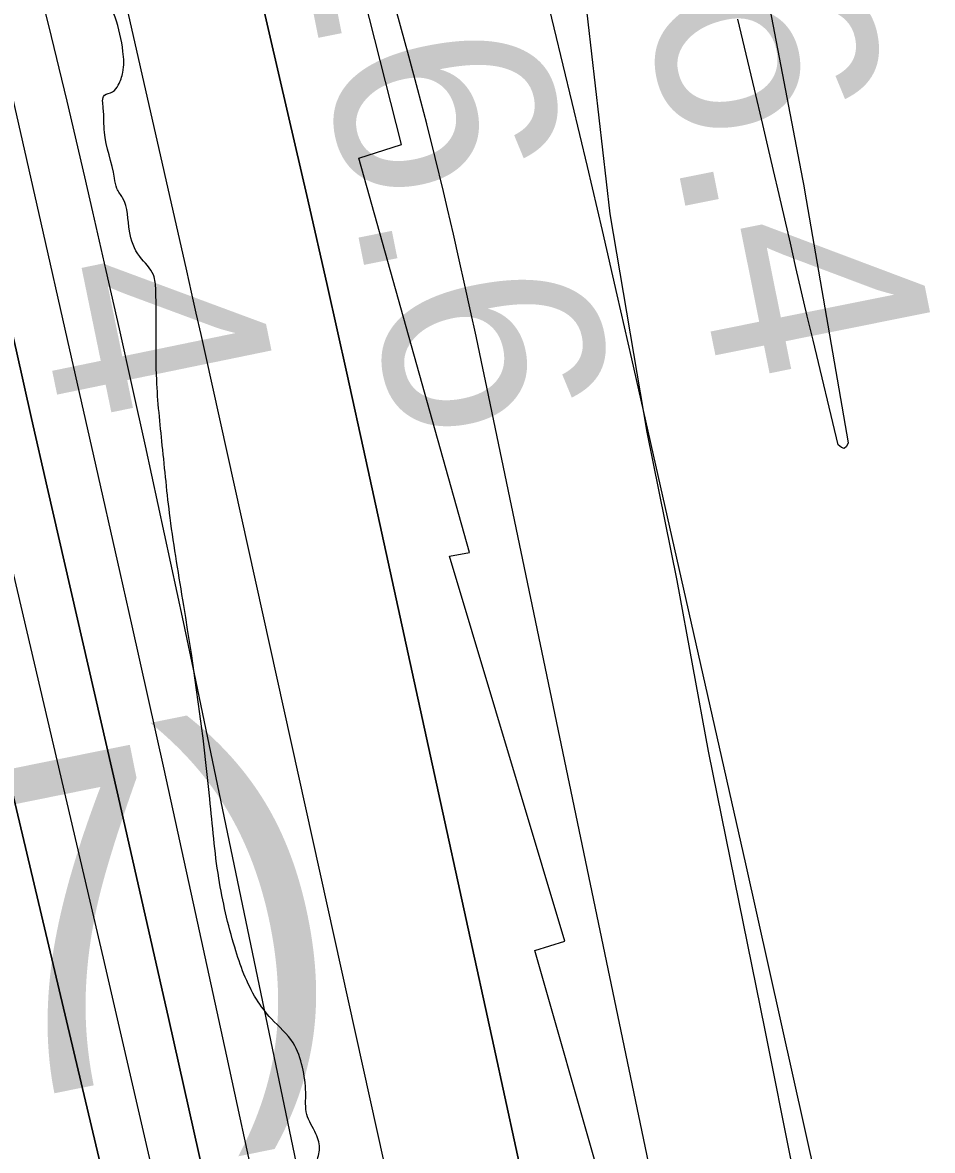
# Model space of a CAD drawing. Extents: x 3419139 to 3457078, y 540382 to 565875.
# Drawn here: x 3438130.9 to 3438409.4, y 561123.3 to 561468.6 of the extents above; entities that cross this region are included whole.
import ezdxf

# ---------------------------------------------------------------- set-up
doc = ezdxf.new("R2010")
doc.units = 0
for name, color, linetype in [('V-CHAN-NAID', 7, 'Continuous'), ('V-RIVR-EDGE', 7, 'Continuous'), ('V-RIVR-RANG', 7, 'Continuous'), ('V-RRAP-RVMT', 7, 'Continuous'), ('V-SITE-VEGE', 7, 'Continuous'), ('V-TOPO-DPTH', 7, 'Continuous'), ('V-TOPO-MAJR', 7, 'Continuous'), ('V-TOPO-MINR', 7, 'Continuous'), ('V-TOPO-WATR', 7, 'Continuous')]:
    doc.layers.add(name, color=color, linetype=linetype)

msp = doc.modelspace()

# ---------------------------------------------------------------- linework, layer by layer
at = {"layer": 'V-RIVR-EDGE'}
msp.add_spline([(3438342.88, 560655.87), (3438343.61, 560665.03), (3438343.61, 560668.91), (3438345.03, 560669.61), (3438348.9, 560669.95), (3438357.37, 560673.81), (3438365.14, 560680.48), (3438375.4, 560698.43), (3438378.95, 560707.93), (3438379.32, 560717.09), (3438377.95, 560731.9), (3438375.16, 560741.77), (3438369.89, 560748.48), (3438354.75, 560754.15), (3438339.61, 560758.42), (3438330.81, 560762.32), (3438324.48, 560767.97), (3438323.44, 560775.02), (3438326.28, 560784.88), (3438332.29, 560789.8), (3438335.82, 560794.02), (3438337.95, 560798.6), (3438337.26, 560806.35), (3438333.43, 560823.63), (3438327.48, 560841.26), (3438318.74, 560869.12), (3438307.87, 560892.05), (3438299.82, 560911.8), (3438297.36, 560915.33), (3438293.49, 560917.1), (3438290.68, 560920.99), (3438286.49, 560937.56), (3438281.61, 560957.66), (3438280.94, 560971.4), (3438280.96, 560981.27), (3438277.13, 560998.9), (3438266.63, 561028.17), (3438262.42, 561036.28), (3438255.74, 561042.29), (3438250.46, 561045.47), (3438245.19, 561050.42), (3438237.13, 561070.53), (3438229.78, 561090.63), (3438220.68, 561113.91), (3438220.69, 561118.84), (3438221.76, 561123.42), (3438220.71, 561128.36), (3438217.91, 561134.35), (3438217.57, 561141.05), (3438216.54, 561148.8), (3438213.74, 561156.21), (3438207.06, 561163.63), (3438202.49, 561169.63), (3438195.84, 561185.5), (3438190.96, 561206.66), (3438188.2, 561230.98), (3438180.24, 561290.2), (3438176.08, 561316.99), (3438173.67, 561339.19), (3438171.95, 561359.28), (3438171.67, 561386.77), (3438170.98, 561391.35), (3438166.76, 561397), (3438163.61, 561404.76), (3438161.52, 561414.98), (3438159.76, 561417.81), (3438159.07, 561420.98), (3438155.93, 561435.08), (3438155.6, 561442.48), (3438155.96, 561446.36), (3438158.43, 561447.41), (3438160.2, 561449.52), (3438161.61, 561453.39), (3438161.63, 561459.74), (3438159.19, 561470.31), (3438151.83, 561485.84), (3438138.88, 561521.46), (3438129.08, 561550.73), (3438126.66, 561567.3), (3438127.03, 561574.34), (3438128.46, 561582.8), (3438127.07, 561593.02), (3438122.18, 561606.77), (3438118.68, 561618.76), (3438116.25, 561632.16), (3438113.45, 561639.92), (3438103.29, 561664.96), (3438094.89, 561686.48), (3438081.95, 561725.98), (3438071.11, 561759.48), (3438064.83, 561787.33), (3438056.46, 561822.24), (3438050.18, 561847.98), (3438044.95, 561869.84), (3438043.57, 561882.17), (3438043.26, 561898.74), (3438042.97, 561924.46), (3438038.83, 561957.95), (3438028.7, 561994.62), (3438022.76, 562017.54), (3438014.35, 562034.47), (3438009.1, 562048.93), (3438002.83, 562077.84), (3438000.83, 562123.66), (3438000.24, 562172.64), (3437999.64, 562213.51), (3437999.35, 562240.65), (3437995.89, 562265.32), (3437989.94, 562281.9), (3437988.2, 562291.07), (3437988.25, 562309.39), (3437987.93, 562321.37), (3437985.5, 562336.18), (3437981.66, 562353.1), (3437982.02, 562356.62), (3437983.09, 562362.61), (3437982.4, 562365.78), (3437979.59, 562371.78), (3437975.76, 562388), (3437974.72, 562394.34), (3437976.13, 562395.75), (3437980.72, 562398.56), (3437980.73, 562402.79), (3437978.98, 562408.08), (3437977.93, 562409.84), (3437977.93, 562413.01), (3437977.94, 562415.83), (3437973.72, 562418.31), (3437973.02, 562420.42), (3437973.73, 562422.54), (3437974.79, 562425.35), (3437971.63, 562429.94), (3437969.19, 562440.17), (3437969.9, 562440.17), (3437969.56, 562448.27), (3437967.48, 562462.37), (3437964.69, 562474.01), (3437961.89, 562479.3), (3437954.85, 562484.95), (3437945.7, 562488.85), (3437941.84, 562493.44), (3437937.62, 562499.8), (3437932.36, 562509.68), (3437927.81, 562519.91), (3437923.95, 562528.73), (3437917.99, 562537.55), (3437909.9, 562545.32), (3437903.21, 562548.86), (3437891.95, 562555.58), (3437882.81, 562562.65), (3437881.06, 562565.83), (3437880.71, 562569), (3437877.91, 562578.17), (3437874.06, 562585.23), (3437865.27, 562594.06), (3437859.65, 562601.12), (3437852.98, 562611.36), (3437849.48, 562620.17), (3437846.31, 562623.71), (3437841.74, 562627.24), (3437835.41, 562630.78), (3437835.06, 562632.54), (3437830.49, 562638.19), (3437822.77, 562648.78), (3437821.01, 562649.49), (3437817.84, 562651.26), (3437815.38, 562654.44), (3437804.84, 562667.86), (3437790.09, 562685.86), (3437788.33, 562689.39), (3437787.28, 562691.86), (3437777.45, 562705.28), (3437768.32, 562717.28), (3437765.16, 562724.33), (3437761.3, 562727.51), (3437752.85, 562732.47), (3437746.52, 562739.18), (3437743.02, 562745.53), (3437742.32, 562750.11), (3437743.73, 562750.81), (3437746.55, 562750.81), (3437746.2, 562751.87), (3437740.94, 562760.34), (3437733.57, 562773.39), (3437720.93, 562792.45), (3437718.84, 562799.15), (3437710.77, 562813.97), (3437703.05, 562828.09), (3437703.41, 562830.55), (3437702.71, 562834.08), (3437697.1, 562842.55), (3437692.52, 562843.97), (3437691.1, 562841.51), (3437691.08, 562833.05), (3437689.32, 562832.7), (3437688.97, 562835.17), (3437687.93, 562839.4), (3437688.64, 562842.92), (3437691.47, 562846.09), (3437691.12, 562848.55), (3437686.56, 562858.43), (3437680.61, 562872.89), (3437680.62, 562875.71), (3437680.98, 562879.23), (3437680.63, 562879.94), (3437677.46, 562882.41), (3437674.66, 562890.17), (3437672.9, 562891.24), (3437669.03, 562891.6), (3437668.68, 562893.71), (3437668.69, 562896.53), (3437667.28, 562897.94), (3437662.01, 562905), (3437656.4, 562916.29), (3437649.04, 562932.87), (3437648.36, 562943.1), (3437648.74, 562953.31), (3437648.04, 562956.49), (3437645.58, 562958.61), (3437644.88, 562960.72), (3437642.08, 562966.72), (3437638.94, 562980.82), (3437636.17, 563000.21), (3437634.44, 563011.14), (3437634.44, 563013.6), (3437634.8, 563016.42), (3437634.81, 563018.54), (3437630.94, 563023.13), (3437627.43, 563027.72), (3437626.39, 563034.41), (3437624.31, 563048.51), (3437623.97, 563055.21), (3437621.17, 563060.5), (3437617.65, 563064.04), (3437616.25, 563067.21), (3437613.1, 563074.62), (3437609.59, 563079.21), (3437609.24, 563083.44), (3437606.45, 563094.72), (3437606.83, 563102.82), (3437605.78, 563106.35), (3437604.72, 563108.11), (3437604.38, 563110.58), (3437604.39, 563114.11), (3437602.99, 563119.4), (3437600.53, 563123.28), (3437597.72, 563123.64), (3437593.5, 563127.17), (3437591.41, 563136.69), (3437587.56, 563150.79), (3437587.22, 563155.73), (3437588.99, 563157.84), (3437589.35, 563160.3), (3437589.71, 563163.47), (3437588.32, 563172.99), (3437585.18, 563183.57), (3437578.15, 563192.75), (3437577.82, 563199.09), (3437576.07, 563204.74), (3437575.01, 563205.09), (3437574.66, 563203.33), (3437573.24, 563199.11), (3437571.83, 563199.81), (3437571.83, 563201.58), (3437570.46, 563214.97), (3437571.53, 563220.6), (3437572.24, 563223.77), (3437570.49, 563226.95), (3437569.8, 563232.94), (3437566, 563266.07), (3437563.23, 563283.7), (3437560.07, 563288.99), (3437560.07, 563291.81), (3437561.85, 563298.86), (3437561.87, 563304.14), (3437560.13, 563313.31), (3437558.38, 563319.3), (3437557.69, 563323.53), (3437556.28, 563324.59), (3437554.88, 563327.77), (3437554.89, 563331.64), (3437555.61, 563340.45), (3437555.27, 563345.39), (3437554.23, 563352.08), (3437550.39, 563367.25), (3437542.69, 563386.29), (3437542.35, 563392.99), (3437539.55, 563398.63), (3437536.75, 563406.39), (3437534.65, 563414.15), (3437532.57, 563425.08), (3437529.07, 563436.01), (3437521.7, 563446.6), (3437521, 563449.77), (3437520.66, 563455.76), (3437519.26, 563457.88), (3437516.8, 563459.65), (3437515.04, 563463.88), (3437515.06, 563469.52), (3437516.83, 563474.1), (3437516.85, 563480.79), (3437515.12, 563493.84), (3437512.68, 563504.06), (3437512.68, 563506.88), (3437513.4, 563509.7), (3437513.4, 563513.57), (3437512.02, 563521.68), (3437509.23, 563535.43), (3437508.53, 563537.55), (3437507.83, 563538.96), (3437507.49, 563543.19), (3437507.16, 563554.46), (3437501.58, 563577.38), (3437497.74, 563591.49), (3437496.71, 563602.76), (3437494.3, 563626.03), (3437495.04, 563638.01), (3437496.82, 563645.4), (3437498.95, 563654.21), (3437498.97, 563661.61), (3437496.54, 563673.94), (3437493.07, 563695.8), (3437488.88, 563713.43), (3437485.4, 563730.35), (3437482.97, 563746.92), (3437481.61, 563765.95), (3437480.62, 563792.38), (3437479.94, 563801.19), (3437477.5, 563814.94), (3437471.55, 563830.81), (3437468.42, 563847.03), (3437467.76, 563865), (3437469.9, 563876.27), (3437468.85, 563879.8), (3437465.7, 563885.8), (3437465, 563888.62), (3437465.01, 563891.44), (3437465.02, 563895.67), (3437462.58, 563906.24), (3437460.85, 563919.99), (3437459.48, 563935.15), (3437455.98, 563947.14), (3437453.88, 563953.48), (3437449.66, 563953.49), (3437447.19, 563955.61), (3437447.2, 563958.08), (3437447.21, 563960.55), (3437444.4, 563965.84), (3437444.4, 563967.6), (3437446.87, 563969.01), (3437447.24, 563972.18), (3437446.54, 563975), (3437443.03, 563982.76), (3437443.05, 563988.04), (3437444.47, 563992.27), (3437443.42, 563997.56), (3437436.77, 564013.08), (3437434.72, 564017.18)], degree=3, dxfattribs=at)
at = {"layer": 'V-RRAP-RVMT'}
for p, q in [((3438246.86, 561431.35), (3438215.98, 561553.58)), ((3438233.86, 561427.08), (3438246.86, 561431.35)), ((3438267.67, 561306.41), (3438233.86, 561427.08)), ((3438261.56, 561305.23), (3438267.67, 561306.41)), ((3438296.91, 561187.35), (3438261.56, 561305.23)), ((3438287.65, 561184.47), (3438296.91, 561187.35)), ((3438319.45, 561073.58), (3438287.65, 561184.47))]:
    msp.add_line(p, q, dxfattribs=at)
at = {"layer": 'V-SITE-VEGE'}
msp.add_lwpolyline([(3438366.45, 561118.64), (3438358.21, 561160.14), (3438340.8, 561245.57), (3438331.25, 561297.79), (3438322.09, 561343.18), (3438310.77, 561410.04), (3438302.89, 561478.79)], dxfattribs=at)
at = {"layer": 'V-TOPO-DPTH'}
for points in [[(3438004.71, 562255.88), (3438076.09, 561993.59), (3438102.81, 561893.14), (3438128.75, 561792.49), (3438153.53, 561691.55), (3438177.53, 561590.41), (3438212.12, 561440.84), (3438218.2, 561414.33), (3438224.21, 561387.81), (3438230.13, 561361.27), (3438235.98, 561334.72), (3438258.24, 561232.78), (3438275.13, 561155.24), (3438291.97, 561077.69), (3438308.73, 561000.12), (3438325.44, 560922.53), (3438386.98, 560636.02), (3438390.38, 560620.29), (3438393.78, 560604.56), (3438397.21, 560588.83), (3438400.66, 560573.1), (3438516.42, 560047.04)], [(3437918.79, 562222.72), (3437999.26, 561913.84), (3438022.38, 561823.31), (3438044.91, 561732.63), (3438066.56, 561641.74), (3438087.62, 561550.71), (3438119.36, 561410.44), (3438124.12, 561389.44), (3438128.89, 561368.43), (3438133.67, 561347.43), (3438138.47, 561326.43), (3438160.12, 561231.77), (3438175.64, 561163.42), (3438191.02, 561095.03), (3438206.18, 561026.6), (3438221.21, 560958.14), (3438286.23, 560659.51), (3438294.15, 560623.15), (3438302.06, 560586.78), (3438309.97, 560550.42), (3438317.88, 560514.06), (3438389.66, 560183.85)], [(3437918.79, 562222.72), (3437999.26, 561913.84), (3438022.38, 561823.31), (3438044.91, 561732.63), (3438066.56, 561641.74), (3438087.62, 561550.71), (3438119.36, 561410.44), (3438124.12, 561389.44), (3438128.89, 561368.43), (3438133.67, 561347.43), (3438138.47, 561326.43), (3438160.12, 561231.77), (3438175.64, 561163.42), (3438191.02, 561095.03), (3438206.18, 561026.6), (3438221.21, 560958.14), (3438286.23, 560659.51), (3438294.15, 560623.15), (3438302.06, 560586.78), (3438309.97, 560550.42), (3438317.88, 560514.06), (3438389.66, 560183.85)], [(3438324.25, 560593.6), (3438183.89, 561267.24), (3438180.11, 561285.2), (3438176.3, 561303.15), (3438172.43, 561321.1), (3438168.53, 561339.03), (3438164.56, 561356.95), (3438160.56, 561374.87), (3438156.51, 561392.77), (3438152.42, 561410.67), (3438149.95, 561421.38), (3438144.5, 561444.59), (3438138.89, 561467.78), (3438133.08, 561490.9), (3438127.12, 561514), (3437944.48, 562208.07)], [(3438324.25, 560593.6), (3438183.89, 561267.24), (3438180.11, 561285.2), (3438176.3, 561303.15), (3438172.43, 561321.1), (3438168.53, 561339.03), (3438164.56, 561356.95), (3438160.56, 561374.87), (3438156.51, 561392.77), (3438152.42, 561410.67), (3438149.95, 561421.38), (3438144.5, 561444.59), (3438138.89, 561467.78), (3438133.08, 561490.9), (3438127.12, 561514), (3437944.48, 562208.07)], [(3438379.27, 560099.96), (3438288.3, 560533.24), (3438283.12, 560557.68), (3438277.87, 560582.09), (3438272.51, 560606.49), (3438267.08, 560630.87), (3438241.46, 560744.82), (3438223.03, 560826.14), (3438204.41, 560907.4), (3438185.5, 560988.61), (3438166.39, 561069.77), (3438114.51, 561288.48), (3438105.87, 561325.24), (3438097.33, 561362.02), (3438088.95, 561398.84), (3438080.67, 561435.68), (3437990.24, 561842.08), (3437974.27, 561912.18), (3437957.83, 561982.16), (3437940.68, 562051.98), (3437923.07, 562121.68)], [(3437923.07, 562121.68), (3437940.68, 562051.98), (3437957.83, 561982.16), (3437974.27, 561912.18), (3437990.24, 561842.08), (3438080.67, 561435.68), (3438088.95, 561398.84), (3438097.33, 561362.02), (3438105.87, 561325.24), (3438114.51, 561288.48), (3438166.39, 561069.77), (3438185.5, 560988.61), (3438204.41, 560907.4), (3438223.03, 560826.14), (3438241.46, 560744.82), (3438267.08, 560630.87), (3438272.51, 560606.49), (3438277.87, 560582.09), (3438283.12, 560557.68), (3438288.3, 560533.24), (3438379.27, 560099.96)]]:
    msp.add_lwpolyline(points, dxfattribs=at)
at = {"layer": 'V-TOPO-MAJR'}
msp.add_lwpolyline([(3438270.75, 561936.5), (3438369.62, 561420.7), (3438369.92, 561419.11), (3438370.78, 561414.34), (3438383.59, 561340), (3438383.04, 561338.8), (3438382.37, 561338.2), (3438381.51, 561338.49), (3438380.53, 561339.37), (3438372.84, 561371.37), (3438371.07, 561378.79), (3438369.32, 561386.21), (3438367.6, 561393.65), (3438365.9, 561401.08), (3438364.2, 561408.52), (3438362.49, 561415.95), (3438360.77, 561423.38), (3438359.03, 561430.81), (3438357.46, 561437.46), (3438354.92, 561448.21), (3438352.36, 561458.95), (3438349.79, 561469.69)], dxfattribs=at)
at = {"layer": 'V-TOPO-MINR'}
for points in [[(3438516.42, 560047.04), (3438400.66, 560573.1), (3438397.21, 560588.83), (3438393.78, 560604.56), (3438390.38, 560620.29), (3438386.98, 560636.02), (3438325.44, 560922.53), (3438308.73, 561000.12), (3438291.97, 561077.69), (3438275.13, 561155.24), (3438258.24, 561232.78), (3438235.98, 561334.72), (3438230.13, 561361.27), (3438224.21, 561387.81), (3438218.2, 561414.33), (3438212.12, 561440.84), (3438177.53, 561590.41), (3438153.53, 561691.55), (3438128.75, 561792.49), (3438102.81, 561893.14), (3438076.09, 561993.59), (3438004.71, 562255.88)], [(3438325.47, 561105.5), (3438274.65, 561349.14), (3438273.01, 561356.96), (3438271.36, 561364.78), (3438269.69, 561372.6), (3438268.02, 561380.41), (3438266.31, 561388.22), (3438264.57, 561396.02), (3438262.79, 561403.81), (3438260.98, 561411.6), (3438259.73, 561416.88), (3438257.22, 561427.28), (3438254.63, 561437.66), (3438251.93, 561448.02), (3438249.15, 561458.35), (3438034.64, 562238.99)], [(3438389.66, 560183.85), (3438317.88, 560514.06), (3438309.97, 560550.42), (3438302.06, 560586.78), (3438294.15, 560623.15), (3438286.23, 560659.51), (3438221.21, 560958.14), (3438206.18, 561026.6), (3438191.02, 561095.03), (3438175.64, 561163.42), (3438160.12, 561231.77), (3438138.47, 561326.43), (3438133.67, 561347.43), (3438128.89, 561368.43), (3438124.12, 561389.44), (3438119.36, 561410.44), (3438087.62, 561550.71), (3438066.56, 561641.74), (3438044.91, 561732.63), (3438022.38, 561823.31), (3437999.26, 561913.84), (3437918.79, 562222.72)], [(3438373.73, 560319.52), (3438358.43, 560386.84), (3438343.38, 560454.21), (3438316.6, 560575.55), (3438315.12, 560582.29), (3438313.65, 560589.03), (3438312.2, 560595.78), (3438310.75, 560602.52), (3438202.86, 561108.26), (3438193.41, 561152.21), (3438183.87, 561196.14), (3438174.2, 561240.04), (3438164.43, 561283.92), (3438160.76, 561300.28), (3438152.74, 561335.97), (3438144.69, 561371.64), (3438136.6, 561407.31), (3438128.49, 561442.97), (3438118.41, 561487.12), (3438104.96, 561544.79), (3438091.15, 561602.36), (3438076.79, 561659.8), (3438062.07, 561717.15), (3437931.62, 562215.39)], [(3438379.27, 560099.96), (3438288.3, 560533.24), (3438283.12, 560557.68), (3438277.87, 560582.09), (3438272.51, 560606.49), (3438267.08, 560630.87), (3438241.46, 560744.82), (3438223.03, 560826.14), (3438204.41, 560907.4), (3438185.5, 560988.61), (3438166.39, 561069.77), (3438114.51, 561288.48), (3438105.87, 561325.24), (3438097.33, 561362.02), (3438088.95, 561398.84), (3438080.67, 561435.68), (3437990.24, 561842.08), (3437974.27, 561912.18), (3437957.83, 561982.16), (3437940.68, 562051.98), (3437923.07, 562121.68)], [(3438420.07, 560319.59), (3438372.07, 560528.81), (3438364.27, 560563.07), (3438356.55, 560597.35), (3438348.93, 560631.65), (3438341.4, 560665.97), (3438334.24, 560698.81), (3438323.16, 560749.56), (3438312.05, 560800.3), (3438300.89, 560851.04), (3438289.71, 560901.76), (3438186.97, 561366.68), (3438185.53, 561373.17), (3438184.08, 561379.65), (3438182.63, 561386.14), (3438181.16, 561392.62), (3438033.42, 562043), (3438023.97, 562083.45)], [(3438574.18, 560145.77), (3438489.24, 560567.85), (3438483.87, 560594.41), (3438478.46, 560620.96), (3438473, 560647.5), (3438467.49, 560674.03), (3438436.55, 560822.46), (3438416.02, 560919.72), (3438395.18, 561016.91), (3438373.87, 561114), (3438352.25, 561211.03), (3438317.39, 561365.68), (3438312.92, 561385.32), (3438308.39, 561404.94), (3438303.78, 561424.54), (3438299.11, 561444.13), (3438208.21, 561821.53), (3438188.08, 561904.04), (3438167.63, 561986.47), (3438146.69, 562068.77)], [(3438447.63, 559845.29), (3438303.18, 560523.52), (3438296.65, 560553.99), (3438290.07, 560584.46), (3438283.42, 560614.91), (3438276.71, 560645.34), (3438238.96, 560815.64), (3438218.48, 560907.35), (3438197.79, 560999.01), (3438176.81, 561090.61), (3438155.63, 561182.16), (3438126.43, 561307.44), (3438119.74, 561336.32), (3438113.09, 561365.22), (3438106.51, 561394.13), (3438099.99, 561423.05), (3438047.77, 561655.78), (3438024.42, 561757.52), (3438000.39, 561859.1), (3437975.36, 561960.44), (3437949.66, 562061.62)]]:
    msp.add_lwpolyline(points, dxfattribs=at)
at = {"layer": 'V-TOPO-WATR'}
msp.add_lwpolyline([(3438324.25, 560593.6), (3438183.89, 561267.24), (3438180.11, 561285.2), (3438176.3, 561303.15), (3438172.43, 561321.1), (3438168.53, 561339.03), (3438164.56, 561356.95), (3438160.56, 561374.87), (3438156.51, 561392.77), (3438152.42, 561410.67), (3438149.95, 561421.38), (3438144.5, 561444.59), (3438138.89, 561467.78), (3438133.08, 561490.9), (3438127.12, 561514), (3437944.48, 562208.07)], dxfattribs=at)

# ---------------------------------------------------------------- texts
at = {"layer": 'V-CHAN-NAID'}
msp.add_text('ERGON ST JAMES (160.7)', height=100, rotation=11.4526, dxfattribs=at).set_placement((3436624.29, 560833.6))
at = {"layer": 'V-RIVR-RANG'}
for s, rotation, p in [('26.4', 281.3583, (3438310.84, 561526.65)), ('16.6', 281.3583, (3438212.49, 561508.53)), ('4', 281.6392, (3438133.69, 561392.47))]:
    msp.add_text(s, height=67, rotation=rotation, dxfattribs=at).set_placement(p)

doc.saveas('drawing.dxf')
